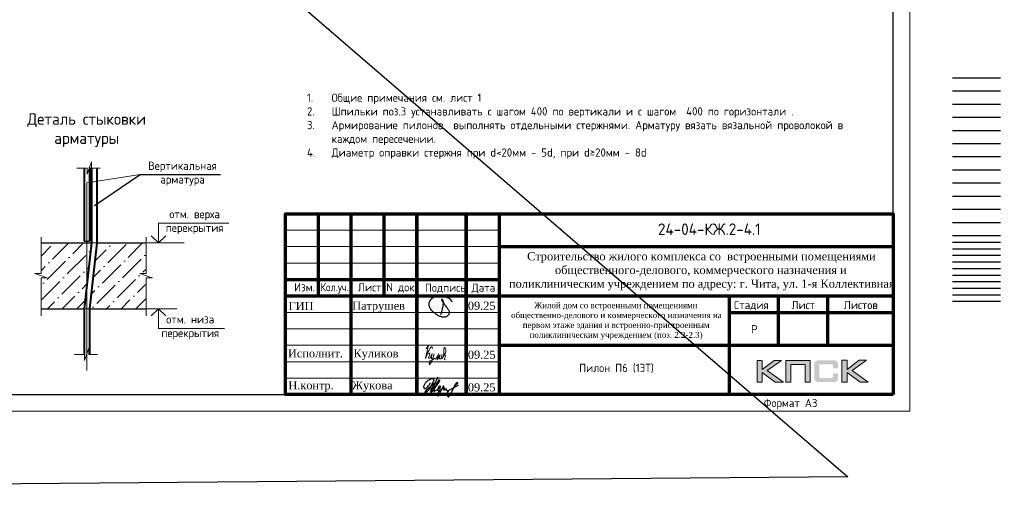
# Model space of a CAD drawing. Header units: millimetres. Extents: x 263826 to 1718326, y -423071 to 70137.
# Tile 389 of 486: x 738039 to 768012, y -142723 to -128501. Entities that reach past the tile are written whole.
import ezdxf
from ezdxf.enums import TextEntityAlignment as Align

# ---------------------------------------------------------------- set-up
doc = ezdxf.new("R2010")
doc.units = ezdxf.units.MM
doc.linetypes.add('CENTER2', pattern=[28.575, 19.05, -3.175, 3.175, -3.175])
for name, color, linetype in [('PDF7_Text', 7, 'Continuous'), ('PDF8_Text', 7, 'Continuous'), ('Рамка печать', 7, 'Continuous'), ('ТОЛСТЫЕ_ОСНОВНЫЕ', 6, 'Continuous')]:
    doc.layers.add(name, color=color, linetype=linetype)
for name, color, linetype, lineweight in [('Выноски', 20, 'Continuous', 20), ('Каркасы ригель', 3, 'Continuous', 0), ('подоснова', 151, 'Continuous', 5), ('размер', 1, 'Continuous', 25), ('РАЗМЕРЫ', 1, 'Continuous', 9), ('Рамка', 7, 'Continuous', 70), ('Текст', 7, 'Continuous', 25), ('ТОНКИЕ', 7, 'Continuous', 9)]:
    doc.layers.add(name, color=color, linetype=linetype, lineweight=lineweight)
doc.styles.add('GOST-2.304_Type-B', font='GOST_Common.ttf')
doc.styles.add('PDF Times New Roman', font='times.ttf')
doc.styles.add('style1', font='GOST_Common.ttf', dxfattribs={"height": 500})
doc.styles.add('style_Tonin', font='simplex.shx', dxfattribs={"width": 0.9})
doc.styles.add('ГОСТ', font='GOST_Common.ttf')
doc.dimstyles.new('20', dxfattribs={"dimtxt": 2.5, "dimasz": 2.5, "dimexe": 1.25, "dimexo": 0.625, "dimtad": 1, "dimdec": 0, "dimlfac": 20, "dimtxsty": 'style_Tonin', "dimblk": 'ARCHTICK', "dimcen": 0, "dimclrt": 256, "dimadec": 0, "dimazin": 0, "dimtfac": 1, "dimtdec": 0, "dimtmove": 0, "dimatfit": 0, "dimfxl": 1, "dimarcsym": 0})

# ---------------------------------------------------------------- blocks, each defined once
blk = doc.blocks.new('11')
at = {"layer": 'Выноски'}
for p, q in [((47885, 66608), (47944, 66700)), ((47944, 66700), (47962, 66737)), ((47962, 66737), (47989, 66781)), ((47989, 66781), (48016, 66806)), ((48016, 66806), (48038, 66823)), ((48038, 66823), (48060, 66786)), ((48060, 66786), (48058, 66769))]:
    blk.add_line(p, q, dxfattribs=at)
blk.add_lwpolyline([(47863, 66761), (47937, 66865), (47843, 66458), (47885, 66564), (47905, 66616), (47954, 66628), (47979, 66606), (47957, 66539), (47937, 66487), (47947, 66458), (47991, 66470), (48051, 66611), (48041, 66569), (48023, 66505), (48023, 66448), (48065, 66448), (48090, 66529), (48110, 66608), (48043, 66369), (47972, 66275), (47954, 66344), (47991, 66389), (48078, 66431), (48142, 66470), (48154, 66441), (48204, 66512), (48246, 66606), (48209, 66455), (48204, 66418), (48295, 66574), (48265, 66463), (48265, 66455), (48312, 66453), (48342, 66529), (48347, 66584), (48337, 66465), (48349, 66453), (48401, 66569), (48443, 66616), (48461, 66678), (48466, 66727), (48436, 66811), (48399, 66754), (48399, 66618), (48389, 66549), (48374, 66507), (48416, 66564), (48441, 66576), (48451, 66524), (48433, 66482), (48419, 66453), (48424, 66428), (48458, 66421)], dxfattribs=at)
blk = doc.blocks.new('яяя')
at = {"lineweight": 30}
for points in [[(345424, 110432), (345425, 110410), (345424, 110397), (345417, 110379), (345406, 110350), (345390, 110319), (345357, 110275), (345310, 110221), (345265, 110176), (345198, 110110), (345161, 110077), (345133, 110066), (345116, 110066), (345102, 110075), (345090, 110091), (345082, 110115), (345074, 110146), (345066, 110182), (345064, 110206), (345067, 110234), (345077, 110278), (345095, 110320), (345114, 110361), (345134, 110395), (345159, 110428), (345195, 110469), (345228, 110506), (345284, 110560), (345331, 110595), (345379, 110625), (345435, 110648), (345486, 110670), (345532, 110686), (345573, 110696), (345605, 110698), (345621, 110695), (345635, 110687), (345648, 110671), (345656, 110649), (345659, 110625), (345659, 110583), (345656, 110553), (345647, 110523), (345635, 110489), (345387, 110033), (345349, 109985), (345311, 109948), (345247, 109889), (345209, 109858), (345192, 109844), (345180, 109837), (345157, 109833), (345150, 109835), (345140, 109842), (345135, 109856), (345138, 109881), (345148, 109892), (345183, 109930), (345267, 110024), (345343, 110105), (345455, 110213), (345617, 110343), (345775, 110456), (345811, 110526), (345838, 110607), (345890, 110740), (345902, 110771), (345698, 110295), (345672, 110226), (345626, 110132), (345572, 110032), (345518, 109953), (345481, 109918), (345497, 110001), (345567, 110147), (345655, 110301), (345760, 110442)], [(345481, 109918), (345476, 109896), (345475, 109874), (345485, 109861), (345506, 109866), (345539, 109891), (345632, 109983), (345968, 110450), (346022, 110527), (346029, 110560), (346027, 110579), (346026, 110590), (346010, 110605), (345993, 110609), (345975, 110601), (345962, 110584), (345954, 110562), (345857, 110421), (345783, 110292), (345741, 110183), (345701, 110079), (345665, 109985), (345660, 109952), (345666, 109929), (345669, 109915), (345682, 109910), (345702, 109914), (345735, 109941), (345846, 110007), (346065, 110160), (346075, 110193), (346070, 110217), (346066, 110236), (346052, 110241), (346030, 110241), (346007, 110228), (345978, 110203), (345960, 110164), (345892, 110010), (345895, 109986), (345904, 109966), (345925, 109964), (345969, 109968), (346045, 110000), (346218, 110114), (346261, 110154), (346280, 110184), (346282, 110210), (346278, 110225), (346263, 110229), (346241, 110222), (346220, 110198), (346162, 110049), (345989, 109904), (345932, 109849), (345906, 109805), (345891, 109739), (345890, 109690), (345899, 109652), (345924, 109647), (345956, 109655), (345980, 109674), (346058, 109838), (346158, 110046), (346261, 110098), (346314, 110120), (346292, 110079), (346269, 110036), (346261, 110008), (346267, 109998), (346293, 109998), (346363, 110039), (346445, 110095), (346421, 110068), (346414, 110040), (346407, 110011), (346416, 109990), (346466, 109972), (346509, 109977), (346574, 109984), (347172, 110293)], [(346586, 109971), (346543, 109917), (346509, 109873), (346489, 109825), (346475, 109767), (346472, 109710), (346478, 109675), (346485, 109641), (346501, 109621), (346517, 109602), (346542, 109589), (346568, 109592), (346605, 109620), (346680, 109731), (346736, 109842), (346865, 110115), (346962, 110290), (346969, 110318), (346979, 110360), (347013, 110403), (347056, 110434), (347091, 110450), (347109, 110450), (347121, 110434), (347115, 110405), (347072, 110355), (347012, 110307), (346924, 110222)]]:
    blk.add_lwpolyline(points, dxfattribs=at)
blk = doc.blocks.new('Патрушев')
at = {"color": 5, "lineweight": 25}
blk.add_lwpolyline([(58.5, -35.1), (59.7, -32), (60.2, -29.8), (60.5, -28.8), (60.8, -27.6), (61.1, -26.3), (61.4, -24.7), (61.6, -23), (61.8, -21.6), (61.8, -20.5), (61.7, -19.5), (61.5, -18.6), (61.3, -17.9), (61, -17.3), (60.6, -16.9), (60.5, -16.7), (60.4, -16.6), (60.3, -16.5), (60, -16.4), (59.7, -16.4), (59.6, -16.4), (59.4, -16.5), (59.3, -16.7), (59.3, -17), (59.4, -17.1), (61.8, -21), (63.1, -22.9), (63.7, -23.6), (64.5, -24.6), (65.5, -25.9), (66.4, -27.1), (66.9, -27.7), (67.4, -28.4), (67.7, -28.9), (68, -29.5), (68.4, -30.4), (68.7, -31), (68.8, -31.7), (68.9, -32.2), (68.9, -32.7), (68.9, -33.3), (68.8, -33.8), (68.6, -34.6), (68.3, -35.2), (67.9, -35.7), (67.6, -36.2), (66.9, -36.8), (66.4, -37.1), (65.9, -37.5), (65.3, -37.9), (64.8, -38.1), (64.1, -38.3), (63.6, -38.4), (62.5, -38.5), (61.6, -38.5), (60.9, -38.4), (60.1, -38.3), (59.3, -38), (58.4, -37.7), (57.7, -37.5), (56.6, -37.3), (55.9, -36.9), (54.9, -36.3), (53.8, -35.7), (53.1, -35.2), (52.2, -34.7), (51.3, -34.1), (50.1, -33.3), (49.1, -32.3), (48, -31.1), (47.1, -29.9), (46.1, -28.7), (45.2, -27.6), (44.7, -26.5), (44.3, -25.1), (44, -24.3), (44, -23.3), (43.9, -22.5), (44, -21.5), (44.2, -20.6), (44.5, -20), (44.7, -19.1), (45, -18.2), (45.5, -17.4), (45.8, -16.9), (46.4, -16.1), (47, -15.5), (47.8, -14.8), (48.6, -14.3), (49.4, -13.8), (50.5, -13.3), (51.6, -12.9), (52.7, -12.5), (54.2, -12.1), (55.4, -11.9), (56.9, -11.8), (58.3, -11.8), (59.6, -11.9), (61, -12.1), (62.7, -12.4), (64.5, -12.9), (66.2, -13.6), (67.6, -14.3), (68.9, -15.1), (70, -16.3), (71.1, -17.5), (71.7, -18.3), (72.3, -19.3)], dxfattribs=at)
blk = doc.blocks.new('штамп кж1.1')
at = {"layer": 'Рамка печать', "lineweight": 20}
h = blk.add_hatch(color=0, dxfattribs=at)
h.paths.add_polyline_path([(419458, -85094), (419234, -85094), (418867, -85370), (418867, -85094), (418712, -85094), (418712, -85757), (418867, -85757), (418867, -85466), (419264, -85757), (419512, -85757), (419019, -85406)])
h.paths.add_polyline_path([(419737, -85219), (420175, -85219), (420175, -85757), (420329, -85757), (420329, -85094), (420165, -85094), (419583, -85094), (419583, -85251), (419583, -85757), (419737, -85757)])
h.paths.add_polyline_path([(421451, -85091), (421295, -85091), (421295, -85754), (421451, -85754), (421451, -85462), (421847, -85754), (422095, -85754), (421602, -85403), (422041, -85091), (421818, -85091), (421451, -85367)])
blk.add_hatch(color=204, dxfattribs=at).paths.add_polyline_path([(421166, -85165), (421164, -85157), (421161, -85151), (421158, -85145), (421154, -85139), (421151, -85134), (421147, -85129), (421143, -85124), (421139, -85120), (421133, -85117), (421128, -85113), (421122, -85109), (421115, -85107), (421108, -85104), (421100, -85101), (421093, -85099), (421075, -85096), (421056, -85093), (421035, -85092), (421012, -85091), (420617, -85091), (420594, -85092), (420573, -85093), (420553, -85096), (420536, -85099), (420528, -85102), (420521, -85104), (420514, -85107), (420508, -85110), (420502, -85113), (420496, -85117), (420491, -85120), (420486, -85124), (420482, -85129), (420478, -85134), (420474, -85139), (420471, -85145), (420468, -85151), (420466, -85158), (420463, -85165), (420461, -85172), (420457, -85188), (420455, -85206), (420453, -85226), (420453, -85248), (420453, -85596), (420453, -85618), (420455, -85638), (420457, -85656), (420461, -85673), (420463, -85680), (420466, -85687), (420468, -85694), (420471, -85700), (420474, -85705), (420478, -85711), (420482, -85716), (420486, -85720), (420491, -85725), (420496, -85728), (420502, -85731), (420508, -85735), (420514, -85738), (420521, -85740), (420528, -85743), (420536, -85745), (420553, -85749), (420573, -85751), (420594, -85753), (420617, -85754), (421012, -85754), (421035, -85753), (421056, -85752), (421075, -85749), (421092, -85746), (421100, -85743), (421108, -85741), (421115, -85738), (421122, -85735), (421128, -85732), (421133, -85728), (421139, -85725), (421143, -85720), (421147, -85716), (421151, -85711), (421154, -85706), (421158, -85700), (421161, -85694), (421164, -85688), (421166, -85680), (421169, -85673), (421172, -85656), (421175, -85639), (421176, -85618), (421177, -85596), (421177, -85487), (421022, -85487), (421022, -85576), (421022, -85582), (421021, -85588), (421020, -85594), (421019, -85599), (421017, -85604), (421015, -85608), (421012, -85612), (421008, -85616), (421005, -85619), (421001, -85622), (420996, -85624), (420991, -85626), (420987, -85627), (420981, -85628), (420974, -85628), (420968, -85629), (420649, -85629), (420644, -85628), (420639, -85628), (420635, -85626), (420631, -85624), (420627, -85621), (420624, -85618), (420620, -85615), (420617, -85611), (420615, -85607), (420613, -85603), (420611, -85598), (420609, -85593), (420607, -85584), (420607, -85574), (420607, -85256), (420607, -85250), (420607, -85245), (420609, -85240), (420610, -85235), (420611, -85231), (420613, -85228), (420616, -85225), (420619, -85221), (420622, -85218), (420626, -85216), (420630, -85214), (420634, -85212), (420639, -85211), (420643, -85210), (420649, -85210), (420654, -85210), (420968, -85210), (420974, -85210), (420981, -85210), (420986, -85212), (420991, -85213), (420996, -85215), (421000, -85217), (421004, -85220), (421008, -85223), (421011, -85227), (421014, -85231), (421017, -85235), (421019, -85240), (421020, -85245), (421021, -85250), (421022, -85257), (421022, -85263), (421022, -85336), (421177, -85336), (421177, -85248), (421176, -85226), (421175, -85206), (421172, -85188), (421168, -85172)])
at = {"layer": 'Рамка', "color": 7}
for p, q in [((405358, -83134), (405358, -80634)), ((407358, -83134), (407358, -80634)), ((410858, -81634), (422858, -81634)), ((404358, -82634), (410858, -82634)), ((404358, -83134), (422858, -83134)), ((419358, -83134), (419358, -84634)), ((420858, -83134), (420858, -84634)), ((417858, -83634), (422858, -83634)), ((417858, -83634), (422858, -83634)), ((410858, -84634), (422858, -84634))]:
    blk.add_line(p, q, dxfattribs=at)
at = {"layer": 'Рамка'}
for p, q in [((406358, -86134), (406358, -80634)), ((408358, -86134), (408358, -80634)), ((408358, -80634), (408358, -86134)), ((409858, -80634), (409858, -86134)), ((409858, -86134), (409858, -80634)), ((410858, -80634), (410858, -86134)), ((417858, -83134), (417858, -86134))]:
    blk.add_line(p, q, dxfattribs=at)
at = {"layer": 'Рамка', "color": 7, "lineweight": 15}
for p, q in [((404358, -81134), (410858, -81134)), ((404358, -81634), (410858, -81634)), ((404358, -82134), (410858, -82134)), ((404358, -83634), (410858, -83634)), ((404358, -84134), (410858, -84134)), ((404358, -84634), (410858, -84634)), ((404358, -85134), (410858, -85134)), ((404358, -85634), (410858, -85634))]:
    blk.add_line(p, q, dxfattribs=at)
at = {"layer": 'Рамка'}
blk.add_lwpolyline([(422858, -86134), (404358, -86134), (404358, -80634), (422858, -80634)], close=True, dxfattribs=at)
at = {"layer": 'Рамка печать', "color": 0, "lineweight": 20}
for points in [[(418712, -85757), (418712, -85094), (418867, -85094), (418867, -85370), (419234, -85094), (419458, -85094), (419019, -85406), (419512, -85757), (419264, -85757), (418867, -85466), (418867, -85757), (418712, -85757)], [(419737, -85757), (419737, -85219), (420175, -85219), (420175, -85757), (420329, -85757), (420329, -85094), (420165, -85094), (419583, -85094), (419583, -85251), (419583, -85757), (419737, -85757)], [(421295, -85754), (421295, -85091), (421451, -85091), (421451, -85367), (421818, -85091), (422041, -85091), (421602, -85403), (422095, -85754), (421847, -85754), (421451, -85462), (421451, -85754), (421295, -85754)]]:
    blk.add_lwpolyline(points, close=True, dxfattribs=at)
at = {"color": 5, "xscale": 24.5, "yscale": 24.5, "zscale": 24.5}
blk.add_blockref('Патрушев', (407651, -82836), dxfattribs=at)
at = {"color": 2, "lineweight": 60, "xscale": 0.5, "yscale": 0.5, "zscale": 0.5}
blk.add_blockref('яяя', (236038, -140993), dxfattribs=at)
at = {"layer": 'Выноски', "color": 0}
blk.add_blockref('11', (360773, -151499), dxfattribs=at)
at = {"layer": 'PDF7_Text', "insert": (410912, -84467), "char_height": 180, "width": 6881.02, "attachment_point": 7, "style": 'PDF Times New Roman'}
blk.add_mtext('\\pi1015.18152;Жилой дом со встроенными помещениями \\P\\pi311.27381;общественно-делового и коммерческого назначения на \\P\\pi667.38051;первом этаже здания и встроенно-пристроенным \\P\\pi874.76335;поликлиническим учреждением (поз. 2.2-2.3)', dxfattribs=at)
at = {"layer": 'PDF7_Text', "char_height": 248, "attachment_point": 7, "style": 'PDF Times New Roman'}
for s, insert in [('Патрушев', (406387, -83634)), ('09.25', (409908, -83561)), ('09.25', (409908, -85050)), ('09.25', (409908, -86042)), ('Жукова', (406381, -86056))]:
    blk.add_mtext(s, dxfattribs=dict(at, insert=insert))
at = {"layer": 'PDF7_Text', "insert": (406426, -85084), "char_height": 247.95, "attachment_point": 7, "style": 'PDF Times New Roman'}
blk.add_mtext_dynamic_manual_height_columns('{\\C256;Куликов}', width=2000, gutter_width=1250, heights=[0], dxfattribs=at)
at = {"layer": 'PDF8_Text', "char_height": 248, "attachment_point": 7, "style": 'PDF Times New Roman'}
for s, insert in [('ГИП', (404451, -83561)), ('Исполнит.', (404432, -85007)), ('Н.контр.', (404445, -86056))]:
    blk.add_mtext(s, dxfattribs=dict(at, insert=insert))
at = {"layer": 'Текст', "color": 7, "style": 'ГОСТ'}
blk.add_text('24-04-КЖ.2-4.1', height=350, dxfattribs=at).set_placement((417259, -81103), align=Align.MIDDLE_CENTER)
for s, p in [('Изм.', (404622, -82993)), ('Лист', (406561, -82996)), ('N док.', (407423, -82993)), ('Подпись', (408601, -83008)), ('Дата', (410023, -83008)), ('Стадия', (418009, -83534)), ('Лист', (419758, -83534)), ('Листов', (421350, -83534)), ('Р', (418530, -84272))]:
    blk.add_text(s, height=250, dxfattribs=at).set_placement(p)
at = {"layer": 'Текст', "color": 7, "style": 'ГОСТ', "width": 0.9}
blk.add_text('Кол.уч.', height=250, dxfattribs=at).set_placement((405423, -82992))
at = {"layer": 'Текст', "color": 7, "insert": (411117, -81801), "char_height": 250, "attachment_point": 1, "style": 'ГОСТ'}
blk.add_mtext_dynamic_manual_height_columns('\\pi594.35517;{\\fTimes New Roman|b0|i0|c204|p18;\\C256;Строительство жилого комплекса со  встроенными помещениями \\P\\pi1441.86779;общественного-делового, коммерческого назначения и \\P\\pi41.3631;поликлиническим учреждением по адресу: г. Чита, ул. 1-я Коллективная}', width=11543.07, gutter_width=12.5, heights=[0], dxfattribs=at)
blk = doc.blocks.new('*U46')
at = {"layer": 'ТОЛСТЫЕ_ОСНОВНЫЕ', "color": 6}
blk.add_lwpolyline([(20, 5), (415, 5), (415, 292), (20, 292)], close=True, dxfattribs=at)
at = {"layer": 'ТОНКИЕ'}
blk.add_lwpolyline([(0, 0), (420, 0), (420, 297), (0, 297)], close=True, dxfattribs=at)
at = {"layer": 'Текст', "style": 'style1'}
blk.add_text('Формат А3', height=2.5, dxfattribs=at).set_placement((375.57, 1.2))
blk = doc.blocks.new('*T383')
at = {"layer": 'Каркасы ригель', "color": 0, "linetype": 'ByBlock', "lineweight": -2, "transparency": 16777216}
for p, q in [((0, 0), (1500, 0)), ((0, -1000), (1500, -1000))]:
    blk.add_line(p, q, dxfattribs=at)
at = {"layer": 'Каркасы ригель', "color": 0, "linetype": 'ByBlock', "lineweight": 50, "transparency": 16777216}
for p, q in [((0, 0), (0, -1000)), ((1500, 0), (1500, -1000))]:
    blk.add_line(p, q, dxfattribs=at)
blk = doc.blocks.new('_ArchTick')
at = {"color": 0, "linetype": 'ByBlock', "const_width": 0.15}
blk.add_lwpolyline([(-0.5, -0.5), (0.5, 0.5)], dxfattribs=at)

msp = doc.modelspace()

# ---------------------------------------------------------------- hatches: boundary and pattern name
at = {"lineweight": 5}
h = msp.add_hatch(dxfattribs=at)
h.set_pattern_fill('ANSI36', color=256, scale=100, style=0)
h.set_pattern_definition([(45, (551183.6, -200163.7), (168.3798, 617.3926), [793.75, -158.75, 0, -158.75])])
h.paths.add_polyline_path([(740226.96359, -135291.84957), (740082.75629, -135291.84957), (740082.75629, -136567.78012)])
h.paths.add_polyline_path([(741885.11268, -135291.84957), (740386.96359, -135291.84957), (740160.92104, -137291.84957), (741885.11268, -137291.84957), (741885.11268, -136347.28172), (742076.39783, -136347.28172), (741693.82753, -136219.75828), (741885.11268, -136219.75828)])
h.paths.add_polyline_path([(740082.75629, -135291.84957), (738688.23193, -135291.84957), (738688.23193, -136219.75828), (738496.94678, -136219.75828), (738879.51708, -136347.28172), (738688.23193, -136347.28172), (738688.23193, -137291.84957), (740000.92104, -137291.84957), (740082.75629, -136567.78012)])

# ---------------------------------------------------------------- linework, layer by layer
at = {"color": 1}
for p, q in [((766437.67433, -130266.29799), (767892.35614, -130266.29799)), ((766437.67433, -130666.29799), (767892.35614, -130666.29799)), ((766437.67433, -131066.29799), (767892.35614, -131066.29799)), ((766437.67433, -131466.29799), (767892.35614, -131466.29799)), ((766437.67433, -131866.29799), (767892.35614, -131866.29799)), ((766437.67433, -132266.29799), (767892.35614, -132266.29799)), ((766437.67433, -132666.29799), (767892.35614, -132666.29799)), ((766437.67433, -133066.29799), (767892.35614, -133066.29799)), ((766437.67433, -133466.29799), (767892.35614, -133466.29799)), ((766437.67433, -133866.29799), (767892.35614, -133866.29799)), ((766437.67433, -134266.29799), (767892.35614, -134266.29799)), ((766437.67433, -134666.29799), (767892.35614, -134666.29799)), ((766437.67433, -135066.29799), (767892.35614, -135066.29799)), ((766437.67433, -135266.29799), (767892.35614, -135266.29799)), ((766437.67433, -135466.29799), (767892.35614, -135466.29799)), ((766437.67433, -135666.29799), (767892.35614, -135666.29799)), ((766437.67433, -135866.29799), (767892.35614, -135866.29799)), ((766437.67433, -136066.29799), (767892.35614, -136066.29799)), ((766437.67433, -136266.29799), (767892.35614, -136266.29799)), ((766437.67433, -136466.29799), (767892.35614, -136466.29799)), ((766437.67433, -136666.29799), (767892.35614, -136666.29799)), ((766437.67433, -136866.29799), (767892.35614, -136866.29799)), ((766437.67433, -137066.29799), (767892.35614, -137066.29799))]:
    msp.add_line(p, q, dxfattribs=at)
at = {"color": 0, "lineweight": 40}
for p, q in [((740000.92104, -133010.40462, -3100), (740000.92104, -135241.84957, -3100)), ((740160.92104, -133000.54729, -3100), (740160.92104, -135241.84957, -3100))]:
    msp.add_line(p, q, dxfattribs=at)
at = {"lineweight": 20}
for p, q in [((740082.75629, -133467.4836, -3100), (741703.34414, -133204.28692, -3100)), ((741796.74877, -137291.84957, -3100), (742822.45343, -137291.84957, -3100))]:
    msp.add_line(p, q, dxfattribs=at)
at = {"color": 0, "linetype": 'CENTER2', "lineweight": 18}
msp.add_line((740082.75629, -133467.4836, -3100), (740082.75629, -139169.37848, -3100), dxfattribs=at)
at = {"color": 0, "lineweight": 30}
for p, q in [((738688.23193, -135291.84957, -3100), (740226.96359, -135291.84957, -3100)), ((740000.92104, -135241.84957, -3100), (740160.92104, -135241.84957, -3100)), ((740386.96359, -135291.84957, -3100), (741885.11268, -135291.84957, -3100)), ((738685.36781, -137291.84957, -3100), (740000.92104, -137291.84957, -3100)), ((740160.92104, -137291.84957, -3100), (741882.24856, -137291.84957, -3100))]:
    msp.add_line(p, q, dxfattribs=at)
at = {"lineweight": 15}
for p, q in [((740226.96359, -135291.84957, -3100), (740386.96359, -135291.84957, -3100)), ((740000.92104, -137291.84957, -3100), (740160.92104, -137291.84957, -3100))]:
    msp.add_line(p, q, dxfattribs=at)
at = {"lineweight": 20, "ltscale": 50}
msp.add_line((741917.90151, -135291.84957, -3100), (743044.84445, -135291.84957, -3100), dxfattribs=at)
at = {"color": 1}
msp.add_lwpolyline([(723330.85019, -108023.91153), (763248.04592, -142407.14674), (726065.62596, -142722.58991), (753623.7439, -107708.46957)], dxfattribs=at)
at = {"linetype": 'ByBlock', "lineweight": 18, "elevation": -3100}
for points in [[(739782.12321, -133012.34556), (740093.22656, -133012.34556), (740093.22656, -133203.63071), (740220.75, -132821.06041), (740220.75, -133012.34556), (740485.05605, -133012.34556)], [(738688.23193, -135118.65727), (738688.23193, -136219.75828), (738496.94678, -136219.75828), (738879.51708, -136347.28172), (738688.23193, -136347.28172), (738688.23193, -137504.15728)], [(741885.11268, -135118.65727), (741885.11268, -136219.75828), (741693.82753, -136219.75828), (742076.39783, -136347.28172), (741885.11268, -136347.28172), (741885.11268, -137504.15728)], [(739704.08943, -138680.00387), (740015.19278, -138680.00387), (740015.19278, -138871.28902), (740142.71621, -138488.71872), (740142.71621, -138680.00387), (740407.02227, -138680.00387)]]:
    msp.add_lwpolyline(points, dxfattribs=at)
at = {"color": 0, "lineweight": 40, "elevation": -3100}
for points in [[(740226.96359, -133012.34556), (740226.96359, -135291.84957), (740000.92104, -137291.84957), (740000.92104, -138680.00387)], [(740386.96359, -133012.34556), (740386.96359, -135291.84957), (740160.92104, -137291.84957), (740160.92104, -138680.00387)]]:
    msp.add_lwpolyline(points, dxfattribs=at)
at = {"lineweight": 30, "elevation": -3100}
for points in [[(742487.96883, -135071.19565), (742264.95221, -135291.84957), (742041.9356, -135071.19565)], [(742487.96883, -137512.50349), (742264.95221, -137291.84957), (742041.9356, -137512.50349)]]:
    msp.add_lwpolyline(points, dxfattribs=at)
at = {"layer": 'подоснова', "elevation": -3100}
for points in [[(742264.95221, -135291.84957), (742264.95221, -134691.84957), (744406.54944, -134691.84957)], [(742264.95221, -137291.84957), (742264.95221, -137891.84957), (744273.7323, -137891.84957)]]:
    msp.add_lwpolyline(points, dxfattribs=at)

# ---------------------------------------------------------------- block references
at = {"xscale": 100, "yscale": 100, "zscale": 100}
msp.add_blockref('*U46', (723132.5279, -140403.68415, 3100), dxfattribs=at)
msp.add_blockref('*T383', (761132.5279, -137403.68415, 3100))
at = {"layer": 'размер'}
for p in [(37657.07079, -53364.64558), (116689.61381, -53568.49652, 3100), (161796.45868, -53568.49652, 3100), (206903.30356, -53568.49652, 3100), (251949.41622, -53568.49652, 3100), (296861.80983, -53769.4628, 3100), (341774.20345, -53769.4628, 3100)]:
    msp.add_blockref('штамп кж1.1', p, dxfattribs=at)

# ---------------------------------------------------------------- texts
at = {"ltscale": 100, "char_height": 250, "width": 17398.1240905, "attachment_point": 1, "style": 'GOST-2.304_Type-B'}
for insert in [(566652.37388, -130547.39802, 3100), (611759.21875, -130547.39802, 3100), (656805.33141, -130547.39802, 3100), (701717.72503, -130748.36431, 3100), (746784.06694, -130748.36431, 3100)]:
    msp.add_mtext('\\pi-750,l750,t750,5000;1.^IОбщие примечания см. лист 1\\P2.^IШпильки поз.3 устанавливать с шагом 400 по вертикали и с шагом  400 по горизонтали .\\P3.^IАрмирование пилонов  выполнять отдельными стержнями. Арматуру вязать вязальной проволокой в каждом пересечении.\\P{\\C7;4.^IДиаметр оправки стержня при d<20мм - 5d, при d≥20мм - 8d}', dxfattribs=dict(at, insert=insert))
at = {"layer": 'Выноски'}
note = msp.add_mtext_static_columns([''] * 2, width=18679.7309208, gutter_width=20.19117, height=0, dxfattribs=dict(at, insert=(415001.40784, -101131.04754), char_height=250, attachment_point=1, style='ГОСТ'))
for column, words in zip([note] + note.columns.linked_columns, ['\\pi1500;{\\H2x;Общие указания:}\\P1.^IРабочая документация разработана в соответствии с заданием на проектирование, требованиями {\\H3x; }действующих технических регламентов, стандартов, сводов правил и других документов, содержащих установленные {\\H1.16667x; }требования.{\\H1.77778x; }\\P2.^IРабочая документация выполнена в соответствии со следующими нормативными и техническими {\\H1.57407x; }документами:{\\H1.64198x; }\\P-^IСП 20.13330.2016 "Нагрузки и воздействия";{\\H1.61934x; }\\P-^IСП 63.13330.2018 "Бетонные и железобетонные конструкции. Основные положения";{\\H1.62689x; }\\P-^IСП 70.13330.2012 "Несущие и ограждающие конструкции".{\\H1.62437x; }\\P4.^IЗа относительную отметку 0,000 принята отметка чистого пола первого этажа, соответствующая {\\H1.62521x; }абсолютной отметке 648,00 в Балтийской системе высот.{\\H1.62493x; }\\P{\\fISOCPEUR|b0|i0|c204|p34;5.^IПеречень видов работ, для которых необходимо составлять акты освидетельствования скрытых \\H1.62502x; \\H0.61538x;работ:\\H1.62499x; \\H0.61539x;\\P-^Iсоответствие арматуры (длина, диаметры, распределение по площади элементов, количество и т.д.), \\H1.725x; \\H0.57971x;закладных деталей рабочим чертежам;\\H1.67917x; \\H0.59553x;\\P-^Iустройство и армирование монолитных стен;\\H1.60694x; \\H0.6223x;\\P-^Iосвидетельствование опалубки перед бетонированием;\\H1.63102x; \\H0.61311x;\\P-^Iотбор контрольных проб бетона;\\H1.62299x; \\H0.61615x;\\P-^Iсоответствие законченных железобетонных конструкций проекту с отображением качества работ;\\H1.62567x; \\H0.61513x;\\P-^Iустройство монолитных конструкций, выполняемых в зимнее время;\\H1.62478x; \\H0.61547x;\\P\\fISOCPEUR|b0|i0|c0|p34;6.^I\\fISOCPEUR|b0|i0|c204|p34;Запрещается выполнение последующих работ при отсутствии актов освидетельствования \\H1.62507x; \\H0.61536x;предшествующих скрытых работ во всех случаях.\\H1.62498x; \\H0.61539x;\\P\\fISOCPEUR|b0|i0|c0|p34;7.^I\\fISOCPEUR|b0|i0|c204|p34;Арматура класса А240 и А500С по ГОСТ 34028-2016, материал монолитных конструкций - бетон \\H1.62501x; \\H0.61538x;тяжелый класса В25 по ГОСТ 26633-2015.\\H1.625x; \\H0.61539x;\\P\\fISOCPEUR|b0|i0|c0|p34;8.^I\\fISOCPEUR|b0|i0|c204|p34;Работы по бетонированию монолитных конструкций вести в соответствии со СП 70.13330.2012 \\H1.625x; \\H0.61538x;"Несущие и ограждающие конструкции".\\H1.625x; \\H0.61538x;\\P\\fISOCPEUR|b0|i0|c0|p34;9.^I\\fISOCPEUR|b0|i0|c204|p34;Все строительно-монтажные работы необходимо выполнять в соответствии со СНиП 12-03-2001 \\H1.625x; \\H0.61538x;"Безопасность труда в строительстве. Часть 1. Общие требования.", Безопасность труда в строительстве. Часть \\H1.625x; \\H0.61538x;2. Строительное производство". Строительство здания должно производиться в соответствии с проектом \\H1.625x; \\H0.61538x;производства работ (ППР).\\H1.725x; \\H0.57971x;\\P\\fISOCPEUR|b0|i0|c0|p34;10.^I\\fISOCPEUR|b0|i0|c204|p34;При отсутствии ППР производство строительно-монтажных работ запрещается.\\H1.67917x; \\H0.59553x;\\P\\fISOCPEUR|b0|i0|c0|p34;11.^I\\fISOCPEUR|b0|i0|c204|p34;Бетон следует укладывать в бетонные конструкции горизонтальными слоями одинаковой толщины без \\H1.60694x; \\H0.6223x;разрывов, с последовательным направлением укладки в одну сторону во всех слоях.\\H1.63102x; \\H0.61311x;\\P\\fISOCPEUR|b0|i0|c0|p34;12.^I\\fISOCPEUR|b0|i0|c204|p34;В начальный период твердения бетон необходимо защищать от попадания атмосферных осадков или \\H1.62299x; \\H0.61615x;потерь влаги.\\H1.62567x; \\H0.61513x;\\P\\fISOCPEUR|b0|i0|c0|p34;13.^I\\fISOCPEUR|b0|i0|c204|p34;Уход за свежеуложенным бетоном начинать сразу после укладки бетонной смеси и осуществлять до \\H1.62478x; \\H0.61547x;достижения прочности бетона не менее 70% от проектной.\\H1.62507x; \\H0.61536x;\\P\\fISOCPEUR|b0|i0|c0|p34;14.^I\\fISOCPEUR|b0|i0|c204|p34;Проект рассчитан на производство работ в период положительных температур. В случае выполнения \\H1.62498x; \\H0.61539x;работ при отрицательных температурах необходимо выполнять требования СНиП часть 3 по производству работ \\H1.62501x; \\H0.61538x;и ППР.\\H1.625x; \\H0.61539x;\\P\\fISOCPEUR|b0|i0|c0|p34;15.^I\\fISOCPEUR|b0|i0|c204|p34;При минимальной температуре воздуха до минус 15°С допускается:\\H1.625x; \\H0.61538x;\\P-^Iвыдерживание бетона в конструкции методом термоса, при предварительном разогреве бетонной \\H1.625x; \\H0.61538x;смеси, \\H1.625x; \\H0.61538x;\\P-^Iфорсированный электроразогрев бетона в конструкции с повторным уплотнением.\\H1.625x; \\H0.61538x;\\PПри минимальной температуре воздуха до минус 25°С допускается:\\H1.625x; \\H0.61538x;\\P-^Iобогрев бетона в греющей опалубке с помощью низкотемпературных электронагревателей,\\H1.625x; \\H0.61538x;\\P-^Iэлектродный сквозной прогреб бетона,\\H1.625x; \\H0.61538x;\\P-^Iэлектрообогрев с помощью греющего провода.\\H1.625x; \\H0.61538x;\\P}16.^IЗаполнителем для бетона служит щебень твердых пород, наибольшая фракция щебня не должна превышать {\\H1.625x; }40мм.{\\H1.625x; }\\P17.^IВ процессе бетонирования обеспечить соблюдение защитных слоев и мест положения рабочей арматуры {\\H1.625x; }согласно проекту. Величина защитного слоя продольной рабочей арматуры у боковых граней стен монолитных {\\H1.625x; }участков должны быть не менее 20мм и не менее диаметра продольной рабочей арматуры конструкции, величина {\\H1.625x; }защитного слоя поперечной арматуры - не менее 10мм. {\\H1.625x; }\\P\\pi0;             18.Крестовые соединения стержней продольной и поперечной арматуры, соединение стержней продольной {\\H1.625x; }арматуры по длине выполнить вязкой отожженой проволокой диаметром 2,0-3,0мм.{\\H1.625x; }\\P\\pi1500;{\\H1.625x; }', '']):
    column.text = words
at = {"layer": 'РАЗМЕРЫ', "attachment_point": 5, "style": 'GOST-2.304_Type-B'}
for s, insert, char_height in [('Деталь стыковки\\Pарматуры ', (740077.64298, -131860.25421), 350), ('Вертикальная\\Pарматура', (742996.5649, -133185.18603), 250), ('отм. верха \\Pперекрытия', (743364.30469, -134655.63377), 250), ('отм. низа \\Pперекрытия', (743231.48755, -137855.63377), 250)]:
    msp.add_mtext_dynamic_manual_height_columns(s, width=3941.2127758, gutter_width=625, heights=[0], dxfattribs=dict(at, insert=insert, char_height=char_height))
at = {"layer": 'Текст', "color": 7, "char_height": 250, "attachment_point": 1, "style": 'ГОСТ'}
for s, insert in [('\\pi3500;\\P\\pi2444.69697;Общие данные{\\H1.83333x; }', (448515.39525, -137998.86693)), ('\\pi3500;{\\C256;\\P\\pi2464.39394;Пилон П1 (1ЭТ)}', (527547.93827, -138202.71786, 3100)), ('\\pi3500;{\\C256;\\P\\pi2439.39394;Пилон П2 (1ЭТ)}', (572654.78314, -138202.71786, 3100)), ('\\pi3500;{\\C256;\\P\\pi2482.19697;Пилон П3(1ЭТ)}', (617761.62801, -138202.71786, 3100)), ('\\pi3500;{\\C256;\\P\\pi2469.69697;Пилон П4(1ЭТ)}', (662807.74067, -138202.71786, 3100)), ('\\pi3500;{\\C256;\\P\\pi2439.39394;Пилон П5 (1ЭТ) }', (707720.13429, -138549.9473, 3100)), ('\\pi3500;{\\C256;\\P\\pi2439.39394;Пилон П6 (1ЭТ) }', (752632.5279, -138549.9473, 3100))]:
    msp.add_mtext_dynamic_manual_height_columns(s, width=7000, gutter_width=12.5, heights=[1500], dxfattribs=dict(at, insert=insert))

# ---------------------------------------------------------------- leaders
at = {"layer": 'подоснова', "has_arrowhead": 0}
msp.add_leader([(740317.80179, -134152.09756, -3100), (741703.34414, -133204.28692, -3100), (744154.77489, -133204.28692, -3100)], dimstyle='20', override={"dimasz": 1.5, "dimldrblk": 'Dot'}, dxfattribs=at)

doc.saveas('drawing.dxf')
